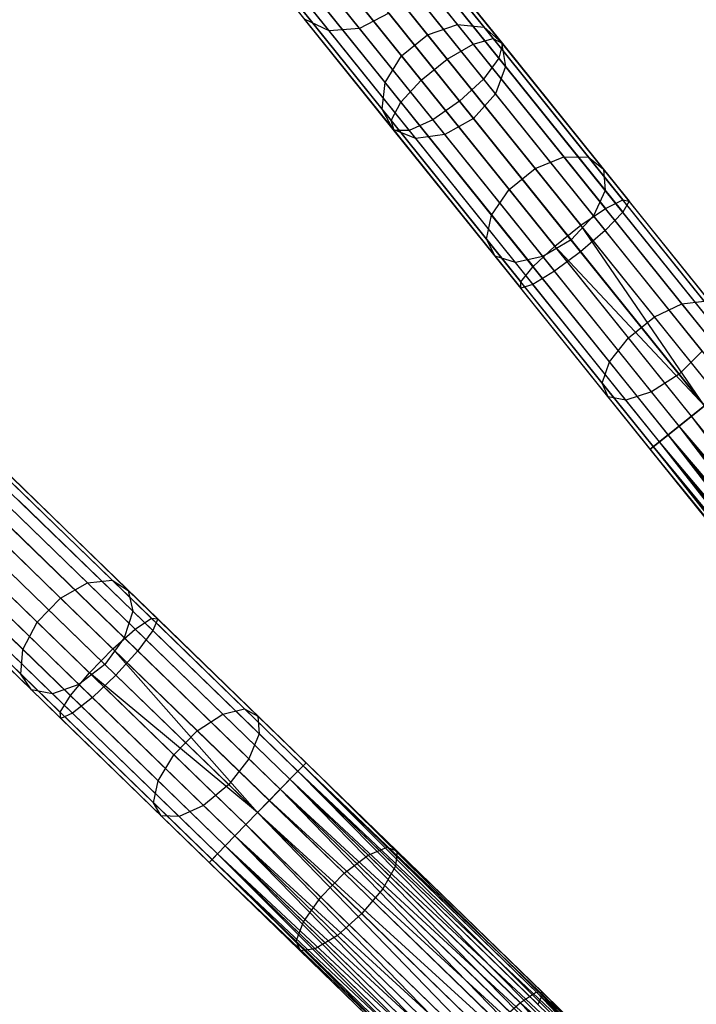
# Model space of a CAD drawing. Extents: x -91 to 91, y -91 to 262.
# Tile 317 of 480: x -54 to -44, y 46 to 60. Entities that reach past the tile are written whole.
import ezdxf

# ---------------------------------------------------------------- set-up
doc = ezdxf.new("R2010")
doc.units = 0
doc.header["$LTSCALE"] = 25.4
doc.layers.get('0').update_dxf_attribs({"linetype": 'CONTINUOUS'})

# ---------------------------------------------------------------- blocks, each defined once
blk = doc.blocks.new('ETE0_STL_1')
at = {"color": 0}
for p, q in [((-49.066, 62.076, 171.302), (-47.262, 59.831, 170.175)), ((-49.066, 62.076, 171.302), (-47.262, 59.831, 170.175)), ((-48.747, 62.113, 171.657), (-46.978, 59.912, 170.552)), ((-48.747, 62.113, 171.657), (-46.978, 59.912, 170.552)), ((-48.574, 61.989, 172.085), (-46.845, 59.839, 171.006)), ((-48.574, 61.989, 172.085), (-46.845, 59.839, 171.006)), ((-49.457, 61.885, 171.101), (-47.634, 59.617, 169.963)), ((-49.457, 61.885, 171.101), (-47.634, 59.617, 169.963)), ((-47.488, 60.113, 315.182), (-48.81, 61.757, 312.896)), ((-47.488, 60.113, 315.182), (-48.81, 61.757, 312.896)), ((-48.585, 61.732, 172.489), (-46.895, 59.63, 171.434)), ((-48.585, 61.732, 172.489), (-46.895, 59.63, 171.434)), ((-47.108, 60.074, 314.894), (-48.405, 61.687, 312.651)), ((-47.108, 60.074, 314.894), (-48.405, 61.687, 312.651)), ((-49.83, 61.585, 171.101), (-48.007, 59.317, 169.963)), ((-49.83, 61.585, 171.101), (-48.007, 59.317, 169.963)), ((-47.914, 59.965, 315.345), (-49.25, 61.628, 313.034)), ((-47.914, 59.965, 315.345), (-49.25, 61.628, 313.034)), ((-48.778, 61.4, 172.775), (-47.116, 59.333, 171.737)), ((-48.778, 61.4, 172.775), (-47.116, 59.333, 171.737)), ((-46.86, 59.857, 314.547), (-48.127, 61.433, 312.356)), ((-46.86, 59.857, 314.547), (-48.127, 61.433, 312.356)), ((-49.322, 60.022, 312.078), (-50.346, 61.295, 309.665)), ((-49.322, 60.022, 312.078), (-50.346, 61.295, 309.665)), ((-50.1, 61.245, 171.302), (-48.296, 59.001, 170.175)), ((-50.1, 61.245, 171.302), (-48.296, 59.001, 170.175)), ((-48.887, 60.053, 311.881), (-49.894, 61.305, 309.507)), ((-48.887, 60.053, 311.881), (-49.894, 61.305, 309.507)), ((-48.287, 59.666, 315.345), (-49.623, 61.328, 313.034)), ((-48.287, 59.666, 315.345), (-49.623, 61.328, 313.034)), ((-50.205, 60.942, 171.657), (-48.435, 58.74, 170.552)), ((-50.205, 60.942, 171.657), (-48.435, 58.74, 170.552)), ((-47.457, 59.016, 171.847), (-49.109, 61.071, 172.878)), ((-47.457, 59.016, 171.847), (-49.109, 61.071, 172.878)), ((-46.801, 59.513, 314.219), (-48.039, 61.053, 312.078)), ((-46.801, 59.513, 314.219), (-48.039, 61.053, 312.078)), ((-48.522, 59.282, 315.182), (-49.844, 60.926, 312.896)), ((-48.522, 59.282, 315.182), (-49.844, 60.926, 312.896)), ((-49.502, 60.818, 172.775), (-47.84, 58.751, 171.737)), ((-49.502, 60.818, 172.775), (-47.84, 58.751, 171.737)), ((-50.121, 60.745, 172.085), (-48.393, 58.595, 171.006)), ((-50.121, 60.745, 172.085), (-48.393, 58.595, 171.006)), ((-49.868, 60.701, 172.489), (-48.178, 58.599, 171.434)), ((-49.868, 60.701, 172.489), (-48.178, 58.599, 171.434)), ((-46.945, 59.12, 313.987), (-48.163, 60.635, 311.881)), ((-46.945, 59.12, 313.987), (-48.163, 60.635, 311.881)), ((-48.566, 58.902, 314.894), (-49.862, 60.515, 312.651)), ((-48.566, 58.902, 314.894), (-49.862, 60.515, 312.651)), ((-48.469, 60.274, 311.809), (-48.887, 60.053, 311.881)), ((-48.469, 60.274, 311.809), (-48.887, 60.053, 311.881)), ((-48.469, 60.274, 311.809), (-47.258, 58.768, 313.903)), ((-48.469, 60.274, 311.809), (-47.258, 58.768, 313.903)), ((-49.322, 60.022, 312.078), (-49.674, 60.189, 312.356)), ((-48.408, 58.613, 314.547), (-49.674, 60.189, 312.356)), ((-49.322, 60.022, 312.078), (-49.674, 60.189, 312.356)), ((-48.408, 58.613, 314.547), (-49.674, 60.189, 312.356)), ((-47.914, 59.965, 315.345), (-47.488, 60.113, 315.182)), ((-47.914, 59.965, 315.345), (-47.488, 60.113, 315.182)), ((-47.488, 60.113, 315.182), (-47.108, 60.074, 314.894)), ((-45.967, 58.22, 317.127), (-47.488, 60.113, 315.182)), ((-45.967, 58.22, 317.127), (-47.488, 60.113, 315.182)), ((-47.488, 60.113, 315.182), (-47.108, 60.074, 314.894)), ((-48.887, 60.053, 311.881), (-49.322, 60.022, 312.078)), ((-48.887, 60.053, 311.881), (-49.322, 60.022, 312.078)), ((-48.084, 58.482, 314.219), (-49.322, 60.022, 312.078)), ((-48.084, 58.482, 314.219), (-49.322, 60.022, 312.078)), ((-47.669, 58.538, 313.987), (-48.887, 60.053, 311.881)), ((-47.669, 58.538, 313.987), (-48.887, 60.053, 311.881)), ((-48.287, 59.666, 315.345), (-47.914, 59.965, 315.345)), ((-48.287, 59.666, 315.345), (-47.914, 59.965, 315.345)), ((-46.376, 58.052, 317.311), (-47.914, 59.965, 315.345)), ((-46.376, 58.052, 317.311), (-47.914, 59.965, 315.345)), ((-47.108, 60.074, 314.894), (-46.86, 59.857, 314.547)), ((-45.616, 58.217, 316.802), (-47.108, 60.074, 314.894)), ((-45.616, 58.217, 316.802), (-47.108, 60.074, 314.894)), ((-47.108, 60.074, 314.894), (-46.86, 59.857, 314.547)), ((-47.634, 59.617, 169.963), (-47.262, 59.831, 170.175)), ((-47.634, 59.617, 169.963), (-47.262, 59.831, 170.175)), ((-47.262, 59.831, 170.175), (-46.978, 59.912, 170.552)), ((-47.262, 59.831, 170.175), (-46.978, 59.912, 170.552)), ((-47.262, 59.831, 170.175), (-45.374, 57.482, 169.489)), ((-47.262, 59.831, 170.175), (-45.374, 57.482, 169.489)), ((-46.978, 59.912, 170.552), (-45.125, 57.607, 169.879)), ((-46.978, 59.912, 170.552), (-45.125, 57.607, 169.879)), ((-46.978, 59.912, 170.552), (-46.845, 59.839, 171.006)), ((-46.978, 59.912, 170.552), (-46.845, 59.839, 171.006)), ((-46.845, 59.839, 171.006), (-46.895, 59.63, 171.434)), ((-46.845, 59.839, 171.006), (-46.895, 59.63, 171.434)), ((-46.86, 59.857, 314.547), (-46.801, 59.513, 314.219)), ((-45.402, 58.044, 316.41), (-46.86, 59.857, 314.547)), ((-45.402, 58.044, 316.41), (-46.86, 59.857, 314.547)), ((-46.86, 59.857, 314.547), (-46.801, 59.513, 314.219)), ((-46.845, 59.839, 171.006), (-45.036, 57.588, 170.349)), ((-46.845, 59.839, 171.006), (-45.036, 57.588, 170.349)), ((-48.522, 59.282, 315.182), (-48.287, 59.666, 315.345)), ((-48.522, 59.282, 315.182), (-48.287, 59.666, 315.345)), ((-46.749, 57.753, 317.311), (-48.287, 59.666, 315.345)), ((-46.749, 57.753, 317.311), (-48.287, 59.666, 315.345)), ((-48.007, 59.317, 169.963), (-47.634, 59.617, 169.963)), ((-48.007, 59.317, 169.963), (-47.634, 59.617, 169.963)), ((-47.634, 59.617, 169.963), (-45.725, 57.242, 169.269)), ((-47.634, 59.617, 169.963), (-45.725, 57.242, 169.269)), ((-46.895, 59.63, 171.434), (-47.116, 59.333, 171.737)), ((-46.895, 59.63, 171.434), (-47.116, 59.333, 171.737)), ((-46.895, 59.63, 171.434), (-45.126, 57.429, 170.791)), ((-46.895, 59.63, 171.434), (-45.126, 57.429, 170.791)), ((-46.801, 59.513, 314.219), (-46.945, 59.12, 313.987)), ((-46.801, 59.513, 314.219), (-46.945, 59.12, 313.987)), ((-45.376, 57.74, 316.041), (-46.801, 59.513, 314.219)), ((-45.376, 57.74, 316.041), (-46.801, 59.513, 314.219)), ((-48.566, 58.902, 314.894), (-48.522, 59.282, 315.182)), ((-48.566, 58.902, 314.894), (-48.522, 59.282, 315.182)), ((-47.001, 57.389, 317.127), (-48.522, 59.282, 315.182)), ((-47.001, 57.389, 317.127), (-48.522, 59.282, 315.182)), ((-48.296, 59.001, 170.175), (-48.007, 59.317, 169.963)), ((-48.296, 59.001, 170.175), (-48.007, 59.317, 169.963)), ((-48.007, 59.317, 169.963), (-46.098, 56.942, 169.269)), ((-48.007, 59.317, 169.963), (-46.098, 56.942, 169.269)), ((-47.116, 59.333, 171.737), (-47.457, 59.016, 171.847)), ((-47.116, 59.333, 171.737), (-47.457, 59.016, 171.847)), ((-47.116, 59.333, 171.737), (-45.376, 57.168, 171.105)), ((-47.116, 59.333, 171.737), (-45.376, 57.168, 171.105)), ((-46.945, 59.12, 313.987), (-47.258, 58.768, 313.903)), ((-46.945, 59.12, 313.987), (-47.258, 58.768, 313.903)), ((-45.543, 57.376, 315.779), (-46.945, 59.12, 313.987)), ((-45.543, 57.376, 315.779), (-46.945, 59.12, 313.987)), ((-48.435, 58.74, 170.552), (-48.296, 59.001, 170.175)), ((-48.435, 58.74, 170.552), (-48.296, 59.001, 170.175)), ((-48.296, 59.001, 170.175), (-46.407, 56.651, 169.489)), ((-48.296, 59.001, 170.175), (-46.407, 56.651, 169.489)), ((-47.457, 59.016, 171.847), (-47.84, 58.751, 171.737)), ((-47.457, 59.016, 171.847), (-47.84, 58.751, 171.737)), ((-45.728, 56.864, 171.219), (-47.457, 59.016, 171.847)), ((-45.728, 56.864, 171.219), (-47.457, 59.016, 171.847)), ((-48.408, 58.613, 314.547), (-48.566, 58.902, 314.894)), ((-47.073, 57.045, 316.802), (-48.566, 58.902, 314.894)), ((-48.408, 58.613, 314.547), (-48.566, 58.902, 314.894)), ((-47.073, 57.045, 316.802), (-48.566, 58.902, 314.894)), ((-48.393, 58.595, 171.006), (-48.435, 58.74, 170.552)), ((-48.435, 58.74, 170.552), (-46.582, 56.435, 169.879)), ((-48.435, 58.74, 170.552), (-46.582, 56.435, 169.879)), ((-48.393, 58.595, 171.006), (-48.435, 58.74, 170.552)), ((-47.84, 58.751, 171.737), (-48.178, 58.599, 171.434)), ((-47.84, 58.751, 171.737), (-48.178, 58.599, 171.434)), ((-47.84, 58.751, 171.737), (-46.1, 56.586, 171.105)), ((-47.84, 58.751, 171.737), (-46.1, 56.586, 171.105)), ((-47.258, 58.768, 313.903), (-47.669, 58.538, 313.987)), ((-47.258, 58.768, 313.903), (-47.669, 58.538, 313.987)), ((-47.258, 58.768, 313.903), (-45.865, 57.035, 315.685)), ((-47.258, 58.768, 313.903), (-45.865, 57.035, 315.685)), ((-48.084, 58.482, 314.219), (-48.408, 58.613, 314.547)), ((-46.95, 56.8, 316.41), (-48.408, 58.613, 314.547)), ((-48.084, 58.482, 314.219), (-48.408, 58.613, 314.547)), ((-46.95, 56.8, 316.41), (-48.408, 58.613, 314.547)), ((-48.178, 58.599, 171.434), (-48.393, 58.595, 171.006)), ((-48.178, 58.599, 171.434), (-48.393, 58.595, 171.006)), ((-48.393, 58.595, 171.006), (-46.583, 56.344, 170.349)), ((-48.393, 58.595, 171.006), (-46.583, 56.344, 170.349)), ((-48.178, 58.599, 171.434), (-46.409, 56.398, 170.791)), ((-48.178, 58.599, 171.434), (-46.409, 56.398, 170.791)), ((-47.669, 58.538, 313.987), (-48.084, 58.482, 314.219)), ((-47.669, 58.538, 313.987), (-48.084, 58.482, 314.219)), ((-46.659, 56.709, 316.041), (-48.084, 58.482, 314.219)), ((-46.659, 56.709, 316.041), (-48.084, 58.482, 314.219)), ((-46.268, 56.794, 315.779), (-47.669, 58.538, 313.987)), ((-46.268, 56.794, 315.779), (-47.669, 58.538, 313.987)), ((-46.376, 58.052, 317.311), (-45.967, 58.22, 317.127)), ((-46.376, 58.052, 317.311), (-45.967, 58.22, 317.127)), ((-45.967, 58.22, 317.127), (-45.616, 58.217, 316.802)), ((-44.281, 56.122, 318.688), (-45.967, 58.22, 317.127)), ((-44.281, 56.122, 318.688), (-45.967, 58.22, 317.127)), ((-45.967, 58.22, 317.127), (-45.616, 58.217, 316.802)), ((-45.616, 58.217, 316.802), (-45.402, 58.044, 316.41)), ((-43.961, 56.159, 318.333), (-45.616, 58.217, 316.802)), ((-43.961, 56.159, 318.333), (-45.616, 58.217, 316.802)), ((-45.616, 58.217, 316.802), (-45.402, 58.044, 316.41)), ((-46.749, 57.753, 317.311), (-46.376, 58.052, 317.311)), ((-46.749, 57.753, 317.311), (-46.376, 58.052, 317.311)), ((-44.671, 55.932, 318.888), (-46.376, 58.052, 317.311)), ((-44.671, 55.932, 318.888), (-46.376, 58.052, 317.311)), ((-45.402, 58.044, 316.41), (-45.376, 57.74, 316.041)), ((-43.787, 56.034, 317.905), (-45.402, 58.044, 316.41)), ((-43.787, 56.034, 317.905), (-45.402, 58.044, 316.41)), ((-45.402, 58.044, 316.41), (-45.376, 57.74, 316.041)), ((-47.001, 57.389, 317.127), (-46.749, 57.753, 317.311)), ((-47.001, 57.389, 317.127), (-46.749, 57.753, 317.311)), ((-45.045, 55.632, 318.888), (-46.749, 57.753, 317.311)), ((-45.045, 55.632, 318.888), (-46.749, 57.753, 317.311)), ((-45.376, 57.74, 316.041), (-45.543, 57.376, 315.779)), ((-45.376, 57.74, 316.041), (-45.543, 57.376, 315.779)), ((-43.797, 55.776, 317.503), (-45.376, 57.74, 316.041)), ((-43.797, 55.776, 317.503), (-45.376, 57.74, 316.041)), ((-45.374, 57.482, 169.489), (-45.125, 57.607, 169.879)), ((-45.374, 57.482, 169.489), (-45.125, 57.607, 169.879)), ((-45.036, 57.588, 170.349), (-45.126, 57.429, 170.791)), ((-45.036, 57.588, 170.349), (-45.126, 57.429, 170.791)), ((-43.23, 55.249, 169.653), (-45.125, 57.607, 169.879)), ((-45.125, 57.607, 169.879), (-45.036, 57.588, 170.349)), ((-43.23, 55.249, 169.653), (-45.125, 57.607, 169.879)), ((-45.125, 57.607, 169.879), (-45.036, 57.588, 170.349)), ((-43.185, 55.285, 170.128), (-45.036, 57.588, 170.349)), ((-43.185, 55.285, 170.128), (-45.036, 57.588, 170.349)), ((-45.725, 57.242, 169.269), (-45.374, 57.482, 169.489)), ((-45.725, 57.242, 169.269), (-45.374, 57.482, 169.489)), ((-45.126, 57.429, 170.791), (-45.376, 57.168, 171.105)), ((-45.126, 57.429, 170.791), (-45.376, 57.168, 171.105)), ((-43.442, 55.079, 169.259), (-45.374, 57.482, 169.489)), ((-43.442, 55.079, 169.259), (-45.374, 57.482, 169.489)), ((-43.317, 55.179, 170.576), (-45.126, 57.429, 170.791)), ((-43.317, 55.179, 170.576), (-45.126, 57.429, 170.791)), ((-47.073, 57.045, 316.802), (-47.001, 57.389, 317.127)), ((-47.073, 57.045, 316.802), (-47.001, 57.389, 317.127)), ((-45.314, 55.291, 318.688), (-47.001, 57.389, 317.127)), ((-45.314, 55.291, 318.688), (-47.001, 57.389, 317.127)), ((-45.543, 57.376, 315.779), (-45.865, 57.035, 315.685)), ((-45.543, 57.376, 315.779), (-45.865, 57.035, 315.685)), ((-43.99, 55.443, 317.217), (-45.543, 57.376, 315.779)), ((-43.99, 55.443, 317.217), (-45.543, 57.376, 315.779)), ((-46.098, 56.942, 169.269), (-45.725, 57.242, 169.269)), ((-46.098, 56.942, 169.269), (-45.725, 57.242, 169.269)), ((-45.376, 57.168, 171.105), (-45.728, 56.864, 171.219)), ((-45.376, 57.168, 171.105), (-45.728, 56.864, 171.219)), ((-43.772, 54.813, 169.037), (-45.725, 57.242, 169.269)), ((-43.772, 54.813, 169.037), (-45.725, 57.242, 169.269)), ((-43.959, 54.663, 169.008), (-45.725, 57.242, 169.269)), ((-43.959, 54.663, 169.008), (-45.725, 57.242, 169.269)), ((-43.597, 54.954, 170.893), (-45.376, 57.168, 171.105)), ((-43.597, 54.954, 170.893), (-45.376, 57.168, 171.105)), ((-46.95, 56.8, 316.41), (-47.073, 57.045, 316.802)), ((-45.419, 54.987, 318.333), (-47.073, 57.045, 316.802)), ((-46.95, 56.8, 316.41), (-47.073, 57.045, 316.802)), ((-45.419, 54.987, 318.333), (-47.073, 57.045, 316.802)), ((-45.865, 57.035, 315.685), (-46.268, 56.794, 315.779)), ((-45.865, 57.035, 315.685), (-46.268, 56.794, 315.779)), ((-45.865, 57.035, 315.685), (-44.321, 55.113, 317.114)), ((-45.865, 57.035, 315.685), (-44.321, 55.113, 317.114)), ((-46.407, 56.651, 169.489), (-46.098, 56.942, 169.269)), ((-46.407, 56.651, 169.489), (-46.098, 56.942, 169.269)), ((-45.728, 56.864, 171.219), (-46.1, 56.586, 171.105)), ((-45.728, 56.864, 171.219), (-46.1, 56.586, 171.105)), ((-43.959, 54.663, 169.008), (-46.098, 56.942, 169.269)), ((-43.959, 54.663, 169.008), (-46.098, 56.942, 169.269)), ((-44.145, 54.513, 169.037), (-46.098, 56.942, 169.269)), ((-44.145, 54.513, 169.037), (-46.098, 56.942, 169.269)), ((-43.959, 54.663, 171.008), (-45.728, 56.864, 171.219)), ((-43.959, 54.663, 171.008), (-45.728, 56.864, 171.219)), ((-46.659, 56.709, 316.041), (-46.95, 56.8, 316.41)), ((-45.334, 54.79, 317.905), (-46.95, 56.8, 316.41)), ((-46.659, 56.709, 316.041), (-46.95, 56.8, 316.41)), ((-45.334, 54.79, 317.905), (-46.95, 56.8, 316.41)), ((-46.268, 56.794, 315.779), (-46.659, 56.709, 316.041)), ((-46.268, 56.794, 315.779), (-46.659, 56.709, 316.041)), ((-44.714, 54.861, 317.217), (-46.268, 56.794, 315.779)), ((-44.714, 54.861, 317.217), (-46.268, 56.794, 315.779)), ((-45.08, 54.744, 317.503), (-46.659, 56.709, 316.041)), ((-45.08, 54.744, 317.503), (-46.659, 56.709, 316.041)), ((-46.582, 56.435, 169.879), (-46.407, 56.651, 169.489)), ((-46.582, 56.435, 169.879), (-46.407, 56.651, 169.489)), ((-46.1, 56.586, 171.105), (-46.409, 56.398, 170.791)), ((-46.1, 56.586, 171.105), (-46.409, 56.398, 170.791)), ((-44.476, 54.248, 169.259), (-46.407, 56.651, 169.489)), ((-44.476, 54.248, 169.259), (-46.407, 56.651, 169.489)), ((-44.321, 54.372, 170.893), (-46.1, 56.586, 171.105)), ((-44.321, 54.372, 170.893), (-46.1, 56.586, 171.105)), ((-46.583, 56.344, 170.349), (-46.582, 56.435, 169.879)), ((-46.583, 56.344, 170.349), (-46.582, 56.435, 169.879)), ((-46.409, 56.398, 170.791), (-46.583, 56.344, 170.349)), ((-46.409, 56.398, 170.791), (-46.583, 56.344, 170.349)), ((-44.733, 54.041, 170.128), (-46.583, 56.344, 170.349)), ((-44.733, 54.041, 170.128), (-46.583, 56.344, 170.349)), ((-44.688, 54.078, 169.653), (-46.582, 56.435, 169.879)), ((-44.688, 54.078, 169.653), (-46.582, 56.435, 169.879)), ((-44.6, 54.148, 170.576), (-46.409, 56.398, 170.791)), ((-44.6, 54.148, 170.576), (-46.409, 56.398, 170.791)), ((-44.281, 56.122, 318.688), (-43.961, 56.159, 318.333)), ((-44.281, 56.122, 318.688), (-43.961, 56.159, 318.333)), ((-44.671, 55.932, 318.888), (-44.281, 56.122, 318.688)), ((-44.671, 55.932, 318.888), (-44.281, 56.122, 318.688)), ((-42.467, 53.866, 319.828), (-44.281, 56.122, 318.688)), ((-42.467, 53.866, 319.828), (-44.281, 56.122, 318.688)), ((-45.045, 55.632, 318.888), (-44.671, 55.932, 318.888)), ((-45.045, 55.632, 318.888), (-44.671, 55.932, 318.888)), ((-42.838, 53.651, 320.041), (-44.671, 55.932, 318.888)), ((-42.838, 53.651, 320.041), (-44.671, 55.932, 318.888)), ((-45.314, 55.291, 318.688), (-45.045, 55.632, 318.888)), ((-45.314, 55.291, 318.688), (-45.045, 55.632, 318.888)), ((-43.211, 53.352, 320.041), (-45.045, 55.632, 318.888)), ((-43.211, 53.352, 320.041), (-45.045, 55.632, 318.888)), ((-43.99, 55.443, 317.217), (-44.321, 55.113, 317.114)), ((-43.99, 55.443, 317.217), (-44.321, 55.113, 317.114)), ((-45.419, 54.987, 318.333), (-45.314, 55.291, 318.688)), ((-45.419, 54.987, 318.333), (-45.314, 55.291, 318.688)), ((-43.501, 53.035, 319.828), (-45.314, 55.291, 318.688)), ((-43.501, 53.035, 319.828), (-45.314, 55.291, 318.688)), ((-44.321, 55.113, 317.114), (-44.714, 54.861, 317.217)), ((-44.321, 55.113, 317.114), (-44.714, 54.861, 317.217)), ((-44.321, 55.113, 317.114), (-42.66, 53.047, 318.158)), ((-44.321, 55.113, 317.114), (-42.66, 53.047, 318.158)), ((-45.334, 54.79, 317.905), (-45.419, 54.987, 318.333)), ((-43.639, 52.774, 319.452), (-45.419, 54.987, 318.333)), ((-45.334, 54.79, 317.905), (-45.419, 54.987, 318.333)), ((-43.639, 52.774, 319.452), (-45.419, 54.987, 318.333)), ((-45.08, 54.744, 317.503), (-45.334, 54.79, 317.905)), ((-43.596, 52.628, 318.998), (-45.334, 54.79, 317.905)), ((-45.08, 54.744, 317.503), (-45.334, 54.79, 317.905)), ((-43.596, 52.628, 318.998), (-45.334, 54.79, 317.905)), ((-44.714, 54.861, 317.217), (-45.08, 54.744, 317.503)), ((-44.714, 54.861, 317.217), (-45.08, 54.744, 317.503)), ((-43.043, 52.782, 318.267), (-44.714, 54.861, 317.217)), ((-43.043, 52.782, 318.267), (-44.714, 54.861, 317.217)), ((-43.381, 52.631, 318.571), (-45.08, 54.744, 317.503)), ((-43.381, 52.631, 318.571), (-45.08, 54.744, 317.503)), ((-44.321, 54.372, 170.893), (-43.959, 54.663, 171.008)), ((-44.321, 54.372, 170.893), (-43.959, 54.663, 171.008)), ((-43.959, 54.663, 169.008), (-44.145, 54.513, 169.037)), ((-43.959, 54.663, 169.008), (-44.145, 54.513, 169.037)), ((-44.145, 54.513, 169.037), (-44.476, 54.248, 169.259)), ((-44.145, 54.513, 169.037), (-44.476, 54.248, 169.259)), ((-39.326, 48.518, 169.037), (-44.145, 54.513, 169.037)), ((-39.326, 48.518, 169.037), (-44.145, 54.513, 169.037)), ((-39.502, 48.377, 169.122), (-44.145, 54.513, 169.037)), ((-39.502, 48.377, 169.122), (-44.145, 54.513, 169.037)), ((-44.6, 54.148, 170.576), (-44.321, 54.372, 170.893)), ((-44.6, 54.148, 170.576), (-44.321, 54.372, 170.893)), ((-39.657, 48.253, 170.756), (-44.321, 54.372, 170.893)), ((-39.502, 48.377, 170.893), (-44.321, 54.372, 170.893)), ((-39.657, 48.253, 170.756), (-44.321, 54.372, 170.893)), ((-39.502, 48.377, 170.893), (-44.321, 54.372, 170.893)), ((-39.326, 48.518, 170.979), (-44.321, 54.372, 170.893)), ((-39.326, 48.518, 170.979), (-44.321, 54.372, 170.893)), ((-44.476, 54.248, 169.259), (-44.688, 54.078, 169.653)), ((-44.476, 54.248, 169.259), (-44.688, 54.078, 169.653)), ((-39.502, 48.377, 169.122), (-44.476, 54.248, 169.259)), ((-39.657, 48.253, 169.259), (-44.476, 54.248, 169.259)), ((-39.502, 48.377, 169.122), (-44.476, 54.248, 169.259)), ((-39.657, 48.253, 169.259), (-44.476, 54.248, 169.259)), ((-39.781, 48.152, 169.44), (-44.476, 54.248, 169.259)), ((-39.781, 48.152, 169.44), (-44.476, 54.248, 169.259)), ((-44.733, 54.041, 170.128), (-44.6, 54.148, 170.576)), ((-44.733, 54.041, 170.128), (-44.6, 54.148, 170.576)), ((-44.688, 54.078, 169.653), (-44.733, 54.041, 170.128)), ((-44.688, 54.078, 169.653), (-44.733, 54.041, 170.128)), ((-39.781, 48.152, 169.44), (-44.688, 54.078, 169.653)), ((-39.869, 48.082, 169.653), (-44.688, 54.078, 169.653)), ((-39.781, 48.152, 169.44), (-44.688, 54.078, 169.653)), ((-39.869, 48.082, 169.653), (-44.688, 54.078, 169.653)), ((-39.914, 48.046, 169.887), (-44.688, 54.078, 169.653)), ((-39.914, 48.046, 169.887), (-44.688, 54.078, 169.653)), ((-39.869, 48.082, 170.362), (-44.6, 54.148, 170.576)), ((-39.781, 48.152, 170.576), (-44.6, 54.148, 170.576)), ((-39.869, 48.082, 170.362), (-44.6, 54.148, 170.576)), ((-39.781, 48.152, 170.576), (-44.6, 54.148, 170.576)), ((-39.657, 48.253, 170.756), (-44.6, 54.148, 170.576)), ((-39.657, 48.253, 170.756), (-44.6, 54.148, 170.576)), ((-39.914, 48.046, 169.887), (-44.733, 54.041, 170.128)), ((-39.914, 48.046, 169.887), (-44.733, 54.041, 170.128)), ((-39.914, 48.046, 170.128), (-44.733, 54.041, 170.128)), ((-39.914, 48.046, 170.128), (-44.733, 54.041, 170.128)), ((-39.869, 48.082, 170.362), (-44.733, 54.041, 170.128)), ((-39.869, 48.082, 170.362), (-44.733, 54.041, 170.128)), ((-52.773, 52.13, 317.127), (-54.515, 53.821, 315.182)), ((-52.773, 52.13, 317.127), (-54.515, 53.821, 315.182)), ((-52.424, 52.17, 316.802), (-54.133, 53.829, 314.894)), ((-52.424, 52.17, 316.802), (-54.133, 53.829, 314.894)), ((-53.158, 51.913, 317.311), (-54.919, 53.623, 315.345)), ((-53.158, 51.913, 317.311), (-54.919, 53.623, 315.345)), ((-53.984, 53.684, 170.552), (-51.862, 51.625, 169.879)), ((-53.984, 53.684, 170.552), (-51.862, 51.625, 169.879)), ((-52.191, 52.024, 316.41), (-53.861, 53.645, 314.547)), ((-52.191, 52.024, 316.41), (-53.861, 53.645, 314.547)), ((-53.844, 53.629, 171.006), (-51.771, 51.617, 170.349)), ((-53.844, 53.629, 171.006), (-51.771, 51.617, 170.349)), ((-54.257, 53.57, 170.175), (-52.093, 51.47, 169.489)), ((-54.257, 53.57, 170.175), (-52.093, 51.47, 169.489)), ((-53.868, 53.415, 171.434), (-51.842, 51.449, 170.791)), ((-53.868, 53.415, 171.434), (-51.842, 51.449, 170.791)), ((-53.492, 51.57, 317.311), (-55.253, 53.279, 315.345)), ((-53.492, 51.57, 317.311), (-55.253, 53.279, 315.345)), ((-54.599, 53.311, 169.963), (-52.412, 51.189, 169.269)), ((-54.599, 53.311, 169.963), (-52.412, 51.189, 169.269)), ((-52.128, 51.727, 316.041), (-53.76, 53.311, 314.219)), ((-52.128, 51.727, 316.041), (-53.76, 53.311, 314.219)), ((-54.05, 53.093, 171.737), (-52.057, 51.159, 171.105)), ((-54.05, 53.093, 171.737), (-52.057, 51.159, 171.105)), ((-54.932, 52.968, 169.963), (-52.746, 50.846, 169.269)), ((-54.932, 52.968, 169.963), (-52.746, 50.846, 169.269)), ((-53.697, 51.178, 317.127), (-55.439, 52.87, 315.182)), ((-53.697, 51.178, 317.127), (-55.439, 52.87, 315.182)), ((-52.249, 51.345, 315.779), (-53.854, 52.903, 313.987)), ((-52.249, 51.345, 315.779), (-53.854, 52.903, 313.987)), ((-52.369, 50.813, 171.219), (-54.35, 52.736, 171.847)), ((-52.369, 50.813, 171.219), (-54.35, 52.736, 171.847)), ((-55.18, 52.618, 170.175), (-53.017, 50.519, 169.489)), ((-55.18, 52.618, 170.175), (-53.017, 50.519, 169.489)), ((-54.122, 52.515, 313.903), (-52.526, 50.966, 315.685)), ((-54.122, 52.515, 313.903), (-52.526, 50.966, 315.685)), ((-53.727, 50.828, 316.802), (-55.436, 52.487, 314.894)), ((-53.727, 50.828, 316.802), (-55.436, 52.487, 314.894)), ((-54.698, 52.426, 171.737), (-52.705, 50.492, 171.105)), ((-54.698, 52.426, 171.737), (-52.705, 50.492, 171.105)), ((-55.287, 52.343, 170.552), (-53.165, 50.283, 169.879)), ((-55.287, 52.343, 170.552), (-53.165, 50.283, 169.879)), ((-53.574, 50.6, 316.41), (-55.243, 52.22, 314.547)), ((-53.574, 50.6, 316.41), (-55.243, 52.22, 314.547)), ((-55.014, 52.234, 171.434), (-52.988, 50.268, 170.791)), ((-55.014, 52.234, 171.434), (-52.988, 50.268, 170.791)), ((-52.896, 50.678, 315.779), (-54.501, 52.236, 313.987)), ((-52.896, 50.678, 315.779), (-54.501, 52.236, 313.987)), ((-55.227, 52.204, 171.006), (-53.154, 50.192, 170.349)), ((-55.227, 52.204, 171.006), (-53.154, 50.192, 170.349)), ((-53.274, 50.546, 316.041), (-54.906, 52.13, 314.219)), ((-53.274, 50.546, 316.041), (-54.906, 52.13, 314.219)), ((-53.158, 51.913, 317.311), (-52.773, 52.13, 317.127)), ((-53.158, 51.913, 317.311), (-52.773, 52.13, 317.127)), ((-52.773, 52.13, 317.127), (-52.424, 52.17, 316.802)), ((-52.773, 52.13, 317.127), (-52.424, 52.17, 316.802)), ((-50.842, 50.255, 318.688), (-52.773, 52.13, 317.127)), ((-50.842, 50.255, 318.688), (-52.773, 52.13, 317.127)), ((-52.424, 52.17, 316.802), (-52.191, 52.024, 316.41)), ((-50.529, 50.331, 318.333), (-52.424, 52.17, 316.802)), ((-50.529, 50.331, 318.333), (-52.424, 52.17, 316.802)), ((-52.424, 52.17, 316.802), (-52.191, 52.024, 316.41)), ((-52.191, 52.024, 316.41), (-52.128, 51.727, 316.041)), ((-50.341, 50.228, 317.905), (-52.191, 52.024, 316.41)), ((-50.341, 50.228, 317.905), (-52.191, 52.024, 316.41)), ((-52.191, 52.024, 316.41), (-52.128, 51.727, 316.041)), ((-53.492, 51.57, 317.311), (-53.158, 51.913, 317.311)), ((-53.492, 51.57, 317.311), (-53.158, 51.913, 317.311)), ((-51.206, 50.018, 318.888), (-53.158, 51.913, 317.311)), ((-51.206, 50.018, 318.888), (-53.158, 51.913, 317.311)), ((-52.128, 51.727, 316.041), (-52.249, 51.345, 315.779)), ((-52.128, 51.727, 316.041), (-52.249, 51.345, 315.779)), ((-50.319, 49.971, 317.503), (-52.128, 51.727, 316.041)), ((-50.319, 49.971, 317.503), (-52.128, 51.727, 316.041)), ((-53.697, 51.178, 317.127), (-53.492, 51.57, 317.311)), ((-53.697, 51.178, 317.127), (-53.492, 51.57, 317.311)), ((-51.54, 49.675, 318.888), (-53.492, 51.57, 317.311)), ((-51.54, 49.675, 318.888), (-53.492, 51.57, 317.311)), ((-52.093, 51.47, 169.489), (-51.862, 51.625, 169.879)), ((-52.093, 51.47, 169.489), (-51.862, 51.625, 169.879)), ((-49.692, 49.518, 169.653), (-51.862, 51.625, 169.879)), ((-51.862, 51.625, 169.879), (-51.771, 51.617, 170.349)), ((-49.692, 49.518, 169.653), (-51.862, 51.625, 169.879)), ((-51.862, 51.625, 169.879), (-51.771, 51.617, 170.349)), ((-51.771, 51.617, 170.349), (-51.842, 51.449, 170.791)), ((-51.771, 51.617, 170.349), (-51.842, 51.449, 170.791)), ((-49.652, 49.559, 170.128), (-51.771, 51.617, 170.349)), ((-49.652, 49.559, 170.128), (-51.771, 51.617, 170.349)), ((-52.412, 51.189, 169.269), (-52.093, 51.47, 169.489)), ((-52.412, 51.189, 169.269), (-52.093, 51.47, 169.489)), ((-49.881, 49.323, 169.259), (-52.093, 51.47, 169.489)), ((-49.881, 49.323, 169.259), (-52.093, 51.47, 169.489)), ((-51.842, 51.449, 170.791), (-52.057, 51.159, 171.105)), ((-51.842, 51.449, 170.791), (-52.057, 51.159, 171.105)), ((-49.77, 49.438, 170.576), (-51.842, 51.449, 170.791)), ((-49.77, 49.438, 170.576), (-51.842, 51.449, 170.791)), ((-52.249, 51.345, 315.779), (-52.526, 50.966, 315.685)), ((-52.249, 51.345, 315.779), (-52.526, 50.966, 315.685)), ((-50.47, 49.617, 317.217), (-52.249, 51.345, 315.779)), ((-50.47, 49.617, 317.217), (-52.249, 51.345, 315.779)), ((-53.727, 50.828, 316.802), (-53.697, 51.178, 317.127)), ((-53.727, 50.828, 316.802), (-53.697, 51.178, 317.127)), ((-51.765, 49.303, 318.688), (-53.697, 51.178, 317.127)), ((-51.765, 49.303, 318.688), (-53.697, 51.178, 317.127)), ((-52.746, 50.846, 169.269), (-52.412, 51.189, 169.269)), ((-52.746, 50.846, 169.269), (-52.412, 51.189, 169.269)), ((-50.176, 49.019, 169.037), (-52.412, 51.189, 169.269)), ((-50.176, 49.019, 169.037), (-52.412, 51.189, 169.269)), ((-50.343, 48.847, 169.008), (-52.412, 51.189, 169.269)), ((-50.343, 48.847, 169.008), (-52.412, 51.189, 169.269)), ((-52.057, 51.159, 171.105), (-52.369, 50.813, 171.219)), ((-52.057, 51.159, 171.105), (-52.369, 50.813, 171.219)), ((-50.019, 49.18, 170.893), (-52.057, 51.159, 171.105)), ((-50.019, 49.18, 170.893), (-52.057, 51.159, 171.105)), ((-52.526, 50.966, 315.685), (-52.896, 50.678, 315.779)), ((-52.526, 50.966, 315.685), (-52.896, 50.678, 315.779)), ((-52.526, 50.966, 315.685), (-50.757, 49.249, 317.114)), ((-52.526, 50.966, 315.685), (-50.757, 49.249, 317.114)), ((-53.574, 50.6, 316.41), (-53.727, 50.828, 316.802)), ((-51.832, 48.989, 318.333), (-53.727, 50.828, 316.802)), ((-53.574, 50.6, 316.41), (-53.727, 50.828, 316.802)), ((-51.832, 48.989, 318.333), (-53.727, 50.828, 316.802)), ((-53.017, 50.519, 169.489), (-52.746, 50.846, 169.269)), ((-53.017, 50.519, 169.489), (-52.746, 50.846, 169.269)), ((-50.343, 48.847, 169.008), (-52.746, 50.846, 169.269)), ((-50.343, 48.847, 169.008), (-52.746, 50.846, 169.269)), ((-50.51, 48.675, 169.037), (-52.746, 50.846, 169.269)), ((-50.51, 48.675, 169.037), (-52.746, 50.846, 169.269)), ((-52.369, 50.813, 171.219), (-52.705, 50.492, 171.105)), ((-52.369, 50.813, 171.219), (-52.705, 50.492, 171.105)), ((-50.343, 48.847, 171.008), (-52.369, 50.813, 171.219)), ((-50.343, 48.847, 171.008), (-52.369, 50.813, 171.219)), ((-52.896, 50.678, 315.779), (-53.274, 50.546, 316.041)), ((-52.896, 50.678, 315.779), (-53.274, 50.546, 316.041)), ((-51.117, 48.95, 317.217), (-52.896, 50.678, 315.779)), ((-51.117, 48.95, 317.217), (-52.896, 50.678, 315.779)), ((-53.274, 50.546, 316.041), (-53.574, 50.6, 316.41)), ((-51.724, 48.803, 317.905), (-53.574, 50.6, 316.41)), ((-53.274, 50.546, 316.041), (-53.574, 50.6, 316.41)), ((-51.724, 48.803, 317.905), (-53.574, 50.6, 316.41)), ((-51.466, 48.79, 317.503), (-53.274, 50.546, 316.041)), ((-51.466, 48.79, 317.503), (-53.274, 50.546, 316.041)), ((-53.165, 50.283, 169.879), (-53.017, 50.519, 169.489)), ((-53.165, 50.283, 169.879), (-53.017, 50.519, 169.489)), ((-50.805, 48.371, 169.259), (-53.017, 50.519, 169.489)), ((-50.805, 48.371, 169.259), (-53.017, 50.519, 169.489)), ((-52.705, 50.492, 171.105), (-52.988, 50.268, 170.791)), ((-52.705, 50.492, 171.105), (-52.988, 50.268, 170.791)), ((-50.667, 48.514, 170.893), (-52.705, 50.492, 171.105)), ((-50.667, 48.514, 170.893), (-52.705, 50.492, 171.105)), ((-50.994, 48.176, 169.653), (-53.165, 50.283, 169.879)), ((-50.994, 48.176, 169.653), (-53.165, 50.283, 169.879)), ((-53.154, 50.192, 170.349), (-53.165, 50.283, 169.879)), ((-53.154, 50.192, 170.349), (-53.165, 50.283, 169.879)), ((-52.988, 50.268, 170.791), (-53.154, 50.192, 170.349)), ((-52.988, 50.268, 170.791), (-53.154, 50.192, 170.349)), ((-50.916, 48.256, 170.576), (-52.988, 50.268, 170.791)), ((-50.916, 48.256, 170.576), (-52.988, 50.268, 170.791)), ((-51.206, 50.018, 318.888), (-50.842, 50.255, 318.688)), ((-51.206, 50.018, 318.888), (-50.842, 50.255, 318.688)), ((-50.842, 50.255, 318.688), (-50.529, 50.331, 318.333)), ((-50.842, 50.255, 318.688), (-50.529, 50.331, 318.333)), ((-48.764, 48.239, 319.828), (-50.842, 50.255, 318.688)), ((-48.764, 48.239, 319.828), (-50.842, 50.255, 318.688)), ((-50.529, 50.331, 318.333), (-50.341, 50.228, 317.905)), ((-48.491, 48.353, 319.452), (-50.529, 50.331, 318.333)), ((-48.491, 48.353, 319.452), (-50.529, 50.331, 318.333)), ((-50.529, 50.331, 318.333), (-50.341, 50.228, 317.905)), ((-51.035, 48.135, 170.128), (-53.154, 50.192, 170.349)), ((-51.035, 48.135, 170.128), (-53.154, 50.192, 170.349)), ((-50.341, 50.228, 317.905), (-50.319, 49.971, 317.503)), ((-48.35, 48.296, 318.998), (-50.341, 50.228, 317.905)), ((-48.35, 48.296, 318.998), (-50.341, 50.228, 317.905)), ((-50.341, 50.228, 317.905), (-50.319, 49.971, 317.503)), ((-51.54, 49.675, 318.888), (-51.206, 50.018, 318.888)), ((-51.54, 49.675, 318.888), (-51.206, 50.018, 318.888)), ((-49.107, 47.98, 320.041), (-51.206, 50.018, 318.888)), ((-49.107, 47.98, 320.041), (-51.206, 50.018, 318.888)), ((-50.319, 49.971, 317.503), (-50.47, 49.617, 317.217)), ((-50.319, 49.971, 317.503), (-50.47, 49.617, 317.217)), ((-48.374, 48.082, 318.571), (-50.319, 49.971, 317.503)), ((-48.374, 48.082, 318.571), (-50.319, 49.971, 317.503)), ((-51.765, 49.303, 318.688), (-51.54, 49.675, 318.888)), ((-51.765, 49.303, 318.688), (-51.54, 49.675, 318.888)), ((-49.44, 47.637, 320.041), (-51.54, 49.675, 318.888)), ((-49.44, 47.637, 320.041), (-51.54, 49.675, 318.888)), ((-50.47, 49.617, 317.217), (-50.757, 49.249, 317.114)), ((-50.47, 49.617, 317.217), (-50.757, 49.249, 317.114)), ((-48.556, 47.76, 318.267), (-50.47, 49.617, 317.217)), ((-48.556, 47.76, 318.267), (-50.47, 49.617, 317.217)), ((-49.77, 49.438, 170.576), (-49.652, 49.559, 170.128)), ((-49.77, 49.438, 170.576), (-49.652, 49.559, 170.128)), ((-49.652, 49.559, 170.128), (-49.692, 49.518, 169.653)), ((-49.652, 49.559, 170.128), (-49.692, 49.518, 169.653)), ((-44.173, 44.16, 170.362), (-49.652, 49.559, 170.128)), ((-44.132, 44.202, 170.128), (-49.652, 49.559, 170.128)), ((-44.173, 44.16, 170.362), (-49.652, 49.559, 170.128)), ((-44.132, 44.202, 170.128), (-49.652, 49.559, 170.128)), ((-44.132, 44.202, 169.887), (-49.652, 49.559, 170.128)), ((-44.132, 44.202, 169.887), (-49.652, 49.559, 170.128)), ((-50.019, 49.18, 170.893), (-49.77, 49.438, 170.576)), ((-50.019, 49.18, 170.893), (-49.77, 49.438, 170.576)), ((-49.692, 49.518, 169.653), (-49.881, 49.323, 169.259)), ((-49.692, 49.518, 169.653), (-49.881, 49.323, 169.259)), ((-44.362, 43.965, 170.756), (-49.77, 49.438, 170.576)), ((-44.251, 44.08, 170.576), (-49.77, 49.438, 170.576)), ((-44.362, 43.965, 170.756), (-49.77, 49.438, 170.576)), ((-44.251, 44.08, 170.576), (-49.77, 49.438, 170.576)), ((-44.173, 44.16, 170.362), (-49.77, 49.438, 170.576)), ((-44.173, 44.16, 170.362), (-49.77, 49.438, 170.576)), ((-44.132, 44.202, 169.887), (-49.692, 49.518, 169.653)), ((-44.173, 44.16, 169.653), (-49.692, 49.518, 169.653)), ((-44.132, 44.202, 169.887), (-49.692, 49.518, 169.653)), ((-44.173, 44.16, 169.653), (-49.692, 49.518, 169.653)), ((-44.251, 44.08, 169.44), (-49.692, 49.518, 169.653)), ((-44.251, 44.08, 169.44), (-49.692, 49.518, 169.653)), ((-51.832, 48.989, 318.333), (-51.765, 49.303, 318.688)), ((-51.832, 48.989, 318.333), (-51.765, 49.303, 318.688)), ((-49.688, 47.287, 319.828), (-51.765, 49.303, 318.688)), ((-49.688, 47.287, 319.828), (-51.765, 49.303, 318.688)), ((-49.881, 49.323, 169.259), (-50.176, 49.019, 169.037)), ((-49.881, 49.323, 169.259), (-50.176, 49.019, 169.037)), ((-44.251, 44.08, 169.44), (-49.881, 49.323, 169.259)), ((-44.362, 43.965, 169.259), (-49.881, 49.323, 169.259)), ((-44.251, 44.08, 169.44), (-49.881, 49.323, 169.259)), ((-44.362, 43.965, 169.259), (-49.881, 49.323, 169.259)), ((-44.5, 43.823, 169.122), (-49.881, 49.323, 169.259)), ((-44.5, 43.823, 169.122), (-49.881, 49.323, 169.259)), ((-50.757, 49.249, 317.114), (-51.117, 48.95, 317.217)), ((-50.757, 49.249, 317.114), (-51.117, 48.95, 317.217)), ((-50.757, 49.249, 317.114), (-48.855, 47.403, 318.158)), ((-50.757, 49.249, 317.114), (-48.855, 47.403, 318.158)), ((-50.343, 48.847, 171.008), (-50.019, 49.18, 170.893)), ((-50.343, 48.847, 171.008), (-50.019, 49.18, 170.893)), ((-44.657, 43.661, 170.979), (-50.019, 49.18, 170.893)), ((-44.5, 43.823, 170.893), (-50.019, 49.18, 170.893)), ((-44.657, 43.661, 170.979), (-50.019, 49.18, 170.893)), ((-44.5, 43.823, 170.893), (-50.019, 49.18, 170.893)), ((-44.362, 43.965, 170.756), (-50.019, 49.18, 170.893)), ((-44.362, 43.965, 170.756), (-50.019, 49.18, 170.893)), ((-51.724, 48.803, 317.905), (-51.832, 48.989, 318.333)), ((-49.794, 47.011, 319.452), (-51.832, 48.989, 318.333)), ((-51.724, 48.803, 317.905), (-51.832, 48.989, 318.333)), ((-49.794, 47.011, 319.452), (-51.832, 48.989, 318.333)), ((-50.176, 49.019, 169.037), (-50.343, 48.847, 169.008)), ((-50.176, 49.019, 169.037), (-50.343, 48.847, 169.008)), ((-44.5, 43.823, 169.122), (-50.176, 49.019, 169.037)), ((-44.5, 43.823, 169.122), (-50.176, 49.019, 169.037)), ((-44.657, 43.661, 169.037), (-50.176, 49.019, 169.037)), ((-44.657, 43.661, 169.037), (-50.176, 49.019, 169.037)), ((-51.117, 48.95, 317.217), (-51.466, 48.79, 317.503)), ((-51.117, 48.95, 317.217), (-51.466, 48.79, 317.503)), ((-49.203, 47.093, 318.267), (-51.117, 48.95, 317.217)), ((-49.203, 47.093, 318.267), (-51.117, 48.95, 317.217)), ((-50.667, 48.514, 170.893), (-50.343, 48.847, 171.008)), ((-50.667, 48.514, 170.893), (-50.343, 48.847, 171.008)), ((-50.343, 48.847, 169.008), (-50.51, 48.675, 169.037)), ((-50.343, 48.847, 169.008), (-50.51, 48.675, 169.037)), ((-50.343, 48.847, 171.008), (-44.657, 43.661, 170.979)), ((-44.824, 43.489, 169.008), (-50.343, 48.847, 169.008)), ((-44.824, 43.489, 169.008), (-50.343, 48.847, 169.008)), ((-44.991, 43.318, 170.979), (-50.343, 48.847, 171.008)), ((-44.991, 43.318, 170.979), (-50.343, 48.847, 171.008)), ((-44.824, 43.489, 171.008), (-50.343, 48.847, 171.008)), ((-44.824, 43.489, 171.008), (-50.343, 48.847, 171.008)), ((-50.343, 48.847, 171.008), (-44.657, 43.661, 170.979)), ((-51.466, 48.79, 317.503), (-51.724, 48.803, 317.905)), ((-49.733, 46.872, 318.998), (-51.724, 48.803, 317.905)), ((-51.466, 48.79, 317.503), (-51.724, 48.803, 317.905)), ((-49.733, 46.872, 318.998), (-51.724, 48.803, 317.905)), ((-49.52, 46.901, 318.571), (-51.466, 48.79, 317.503)), ((-49.52, 46.901, 318.571), (-51.466, 48.79, 317.503)), ((-50.51, 48.675, 169.037), (-50.805, 48.371, 169.259)), ((-50.51, 48.675, 169.037), (-50.805, 48.371, 169.259)), ((-44.991, 43.318, 169.037), (-50.51, 48.675, 169.037)), ((-44.991, 43.318, 169.037), (-50.51, 48.675, 169.037)), ((-45.148, 43.156, 169.122), (-50.51, 48.675, 169.037)), ((-45.148, 43.156, 169.122), (-50.51, 48.675, 169.037)), ((-50.916, 48.256, 170.576), (-50.667, 48.514, 170.893)), ((-50.916, 48.256, 170.576), (-50.667, 48.514, 170.893)), ((-45.286, 43.014, 170.756), (-50.667, 48.514, 170.893)), ((-45.148, 43.156, 170.893), (-50.667, 48.514, 170.893)), ((-45.286, 43.014, 170.756), (-50.667, 48.514, 170.893)), ((-45.148, 43.156, 170.893), (-50.667, 48.514, 170.893)), ((-44.991, 43.318, 170.979), (-50.667, 48.514, 170.893)), ((-44.991, 43.318, 170.979), (-50.667, 48.514, 170.893)), ((-50.805, 48.371, 169.259), (-50.994, 48.176, 169.653)), ((-50.805, 48.371, 169.259), (-50.994, 48.176, 169.653)), ((-45.148, 43.156, 169.122), (-50.805, 48.371, 169.259)), ((-45.286, 43.014, 169.259), (-50.805, 48.371, 169.259)), ((-45.148, 43.156, 169.122), (-50.805, 48.371, 169.259)), ((-45.286, 43.014, 169.259), (-50.805, 48.371, 169.259)), ((-45.397, 42.899, 169.44), (-50.805, 48.371, 169.259)), ((-45.397, 42.899, 169.44), (-50.805, 48.371, 169.259)), ((-48.764, 48.239, 319.828), (-48.491, 48.353, 319.452)), ((-48.764, 48.239, 319.828), (-48.491, 48.353, 319.452)), ((-48.491, 48.353, 319.452), (-48.35, 48.296, 318.998)), ((-46.357, 46.28, 320.133), (-48.491, 48.353, 319.452)), ((-46.357, 46.28, 320.133), (-48.491, 48.353, 319.452)), ((-48.491, 48.353, 319.452), (-48.35, 48.296, 318.998)), ((-48.35, 48.296, 318.998), (-48.374, 48.082, 318.571)), ((-48.35, 48.296, 318.998), (-48.374, 48.082, 318.571)), ((-46.265, 46.272, 319.664), (-48.35, 48.296, 318.998)), ((-46.265, 46.272, 319.664), (-48.35, 48.296, 318.998)), ((-51.035, 48.135, 170.128), (-50.916, 48.256, 170.576)), ((-51.035, 48.135, 170.128), (-50.916, 48.256, 170.576)), ((-50.994, 48.176, 169.653), (-51.035, 48.135, 170.128)), ((-50.994, 48.176, 169.653), (-51.035, 48.135, 170.128)), ((-45.515, 42.777, 169.887), (-51.035, 48.135, 170.128)), ((-45.515, 42.777, 169.887), (-51.035, 48.135, 170.128)), ((-45.515, 42.777, 170.128), (-51.035, 48.135, 170.128)), ((-45.515, 42.777, 170.128), (-51.035, 48.135, 170.128)), ((-45.475, 42.818, 170.362), (-51.035, 48.135, 170.128)), ((-45.475, 42.818, 170.362), (-51.035, 48.135, 170.128)), ((-45.397, 42.899, 169.44), (-50.994, 48.176, 169.653)), ((-45.475, 42.818, 169.653), (-50.994, 48.176, 169.653)), ((-45.397, 42.899, 169.44), (-50.994, 48.176, 169.653)), ((-45.475, 42.818, 169.653), (-50.994, 48.176, 169.653)), ((-45.515, 42.777, 169.887), (-50.994, 48.176, 169.653)), ((-45.515, 42.777, 169.887), (-50.994, 48.176, 169.653)), ((-45.475, 42.818, 170.362), (-50.916, 48.256, 170.576)), ((-45.397, 42.899, 170.576), (-50.916, 48.256, 170.576)), ((-45.475, 42.818, 170.362), (-50.916, 48.256, 170.576)), ((-45.397, 42.899, 170.576), (-50.916, 48.256, 170.576)), ((-45.286, 43.014, 170.756), (-50.916, 48.256, 170.576)), ((-45.286, 43.014, 170.756), (-50.916, 48.256, 170.576)), ((-49.107, 47.98, 320.041), (-48.764, 48.239, 319.828)), ((-49.107, 47.98, 320.041), (-48.764, 48.239, 319.828)), ((-46.588, 46.126, 320.523), (-48.764, 48.239, 319.828)), ((-46.588, 46.126, 320.523), (-48.764, 48.239, 319.828)), ((-48.374, 48.082, 318.571), (-48.556, 47.76, 318.267)), ((-48.374, 48.082, 318.571), (-48.556, 47.76, 318.267)), ((-46.336, 46.104, 319.221), (-48.374, 48.082, 318.571)), ((-46.336, 46.104, 319.221), (-48.374, 48.082, 318.571)), ((-49.44, 47.637, 320.041), (-49.107, 47.98, 320.041)), ((-49.44, 47.637, 320.041), (-49.107, 47.98, 320.041)), ((-46.907, 45.845, 320.743), (-49.107, 47.98, 320.041)), ((-46.907, 45.845, 320.743), (-49.107, 47.98, 320.041)), ((-48.556, 47.76, 318.267), (-48.855, 47.403, 318.158)), ((-48.556, 47.76, 318.267), (-48.855, 47.403, 318.158)), ((-46.551, 45.814, 318.907), (-48.556, 47.76, 318.267)), ((-46.551, 45.814, 318.907), (-48.556, 47.76, 318.267)), ((-49.688, 47.287, 319.828), (-49.44, 47.637, 320.041)), ((-49.688, 47.287, 319.828), (-49.44, 47.637, 320.041)), ((-47.241, 45.502, 320.743), (-49.44, 47.637, 320.041)), ((-47.241, 45.502, 320.743), (-49.44, 47.637, 320.041)), ((-48.855, 47.403, 318.158), (-49.203, 47.093, 318.267)), ((-48.855, 47.403, 318.158), (-49.203, 47.093, 318.267)), ((-48.855, 47.403, 318.158), (-46.863, 45.468, 318.794)), ((-48.855, 47.403, 318.158), (-46.863, 45.468, 318.794)), ((-49.794, 47.011, 319.452), (-49.688, 47.287, 319.828)), ((-49.794, 47.011, 319.452), (-49.688, 47.287, 319.828)), ((-47.512, 45.175, 320.523), (-49.688, 47.287, 319.828)), ((-47.512, 45.175, 320.523), (-49.688, 47.287, 319.828)), ((-49.733, 46.872, 318.998), (-49.794, 47.011, 319.452)), ((-47.659, 44.939, 320.133), (-49.794, 47.011, 319.452)), ((-49.733, 46.872, 318.998), (-49.794, 47.011, 319.452)), ((-47.659, 44.939, 320.133), (-49.794, 47.011, 319.452)), ((-49.203, 47.093, 318.267), (-49.52, 46.901, 318.571)), ((-49.203, 47.093, 318.267), (-49.52, 46.901, 318.571)), ((-47.198, 45.147, 318.907), (-49.203, 47.093, 318.267)), ((-47.198, 45.147, 318.907), (-49.203, 47.093, 318.267)), ((-49.52, 46.901, 318.571), (-49.733, 46.872, 318.998)), ((-49.52, 46.901, 318.571), (-49.733, 46.872, 318.998)), ((-47.648, 44.848, 319.664), (-49.733, 46.872, 318.998)), ((-47.648, 44.848, 319.664), (-49.733, 46.872, 318.998)), ((-47.482, 44.923, 319.221), (-49.52, 46.901, 318.571)), ((-47.482, 44.923, 319.221), (-49.52, 46.901, 318.571)), ((-46.357, 46.28, 320.133), (-46.588, 46.126, 320.523)), ((-46.357, 46.28, 320.133), (-46.588, 46.126, 320.523)), ((-44.251, 44.08, 320.576), (-46.357, 46.28, 320.133)), ((-44.173, 44.16, 320.362), (-46.357, 46.28, 320.133)), ((-44.251, 44.08, 320.576), (-46.357, 46.28, 320.133)), ((-44.173, 44.16, 320.362), (-46.357, 46.28, 320.133)), ((-44.132, 44.202, 320.128), (-46.357, 46.28, 320.133)), ((-44.132, 44.202, 320.128), (-46.357, 46.28, 320.133)), ((-46.265, 46.272, 319.664), (-46.357, 46.28, 320.133)), ((-46.265, 46.272, 319.664), (-46.357, 46.28, 320.133)), ((-46.336, 46.104, 319.221), (-46.265, 46.272, 319.664)), ((-46.336, 46.104, 319.221), (-46.265, 46.272, 319.664)), ((-44.132, 44.202, 319.887), (-46.265, 46.272, 319.664)), ((-44.132, 44.202, 320.128), (-46.265, 46.272, 319.664)), ((-44.132, 44.202, 320.128), (-46.265, 46.272, 319.664)), ((-44.132, 44.202, 319.887), (-46.265, 46.272, 319.664)), ((-44.173, 44.16, 319.653), (-46.265, 46.272, 319.664)), ((-44.173, 44.16, 319.653), (-46.265, 46.272, 319.664)), ((-46.588, 46.126, 320.523), (-46.907, 45.845, 320.743)), ((-46.588, 46.126, 320.523), (-46.907, 45.845, 320.743)), ((-44.5, 43.823, 320.893), (-46.588, 46.126, 320.523)), ((-44.362, 43.965, 320.756), (-46.588, 46.126, 320.523)), ((-44.5, 43.823, 320.893), (-46.588, 46.126, 320.523)), ((-44.362, 43.965, 320.756), (-46.588, 46.126, 320.523)), ((-44.251, 44.08, 320.576), (-46.588, 46.126, 320.523)), ((-44.251, 44.08, 320.576), (-46.588, 46.126, 320.523))]:
    blk.add_line(p, q, dxfattribs=at)

msp = doc.modelspace()

# ---------------------------------------------------------------- block references
at = {"color": 253}
msp.add_blockref('ETE0_STL_1', (0, 0), dxfattribs=at)

doc.saveas('drawing.dxf')
